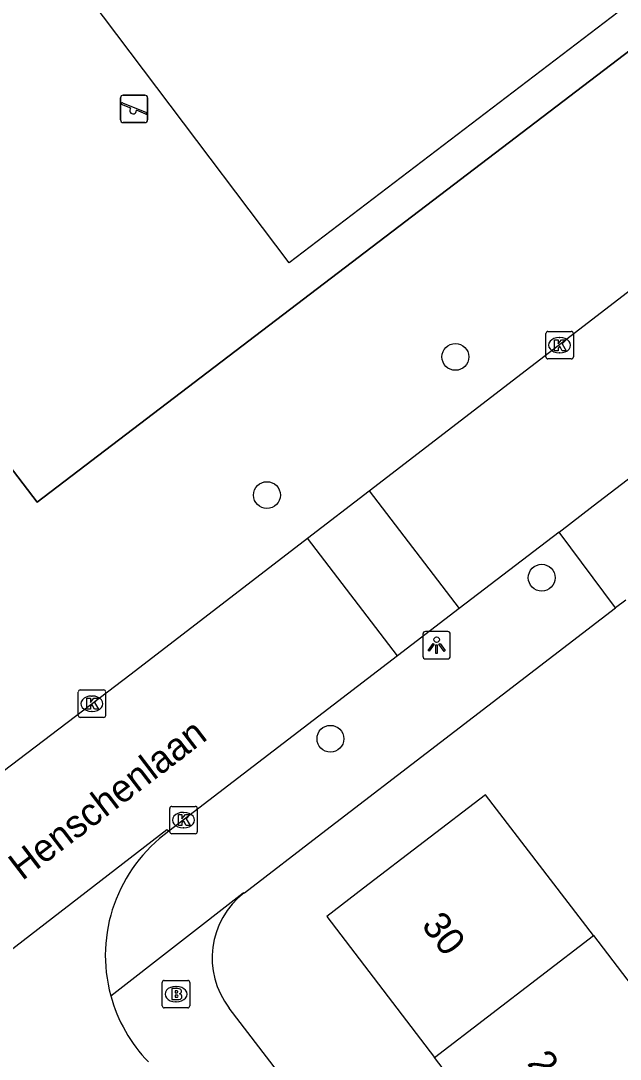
# Model space of a CAD drawing. Extents: x 159353 to 160616, y 385893 to 387321.
# Drawn here: x 159949.98 to 159971.82, y 386796.34 to 386834.15 of the extents above; entities that cross this region are included whole.
import ezdxf

# ---------------------------------------------------------------- set-up
doc = ezdxf.new("R2010")
doc.units = 0
for name, color, linetype in [('IMGEO_Boom', 7, 'Continuous'), ('IMGEO_Brandkraan', 7, 'Continuous'), ('IMGEO_Groenvoorziening', 7, 'Continuous'), ('IMGEO_Hek', 7, 'Continuous'), ('IMGEO_Kolk', 7, 'Continuous'), ('IMGEO_Lichtpunt', 7, 'Continuous'), ('IMGEO_Openbare_ruimte_label', 7, 'Continuous'), ('IMGEO_Pand', 7, 'Continuous'), ('IMGEO_Pand_nummerreeks', 7, 'Continuous'), ('IMGEO_Rijbaan_lokaal_open', 7, 'Continuous'), ('IMGEO_Speelvoorziening', 7, 'Continuous'), ('IMGEO_Voetpad_open', 7, 'Continuous')]:
    doc.layers.add(name, color=color, linetype=linetype)

msp = doc.modelspace()

# ---------------------------------------------------------------- linework, layer by layer
at = {"layer": 'IMGEO_Boom'}
for centre in [(159965.814, 386821.912), (159958.951, 386816.88), (159968.959, 386813.871), (159961.263, 386808.009)]:
    msp.add_circle(centre, 0.489, dxfattribs=at)
at = {"layer": 'IMGEO_Brandkraan'}
for p, q in [((159955.138, 386798.287), (159955.138, 386799.139)), ((159955.213, 386799.213), (159956.065, 386799.213)), ((159955.626, 386798.993), (159955.651, 386798.993)), ((159956.139, 386799.139), (159956.139, 386798.287)), ((159956.065, 386798.213), (159955.213, 386798.213)), ((159955.649, 386798.433), (159955.624, 386798.433))]:
    msp.add_line(p, q, dxfattribs=at)
for points in [[(159955.138, 386798.287), (159955.138, 386799.139)], [(159955.213, 386799.213), (159956.065, 386799.213)], [(159955.486, 386798.913), (159955.486, 386798.513), (159955.699, 386798.513)], [(159955.717, 386798.913), (159955.486, 386798.913)], [(159956.139, 386799.139), (159956.139, 386798.287)], [(159955.665, 386798.832), (159955.611, 386798.832), (159955.611, 386798.756)], [(159955.611, 386798.756), (159955.664, 386798.756)], [(159955.673, 386798.68), (159955.611, 386798.68), (159955.611, 386798.599)], [(159955.611, 386798.599), (159955.673, 386798.599)], [(159956.065, 386798.213), (159955.213, 386798.213)]]:
    msp.add_lwpolyline(points, dxfattribs=at)
for centre, radius, start, end in [((159955.215, 386799.137), 0.0765, 91.552, 178.448), ((159955.215, 386799.137), 0.0765, 91.552, 178.448), ((159955.721, 386798.768), 0.145, 59.4692, 91.5367), ((159956.063, 386799.137), 0.0765, 1.552, 88.448), ((159956.063, 386799.137), 0.0765, 1.552, 88.448), ((159955.666, 386798.794), 0.0379, 267.8285, 90.9355), ((159955.674, 386798.639), 0.0404, 269.8759, 90.5077), ((159955.705, 386798.764), 0.251, 268.6676, 293.5347), ((159955.746, 386798.815), 0.0922, 285.5137, 58.1501), ((159955.751, 386798.623), 0.105, 301.3115, 78.989), ((159955.215, 386798.289), 0.0765, 181.552, 268.448), ((159955.215, 386798.289), 0.0765, 181.552, 268.448), ((159956.063, 386798.289), 0.0765, 271.552, 358.448), ((159956.063, 386798.289), 0.0765, 271.552, 358.448)]:
    msp.add_arc(centre, radius, start, end, dxfattribs=at)
for centre, major_axis, ratio, start_param, end_param in [((159955.625, 386798.713), (-0.387, 0.002), 0.722429, 4.712389, 7.853982), ((159955.65, 386798.713), (-0.39, 0.002), 0.717154, 1.570796, 4.712389)]:
    msp.add_ellipse(centre, major_axis=major_axis, ratio=ratio, start_param=start_param, end_param=end_param, dxfattribs=at)
at = {"layer": 'IMGEO_Groenvoorziening'}
for points in [[(159950.126, 386838.11), (159970.495, 386853.633), (159980.153, 386840.877), (159959.763, 386825.337), (159950.126, 386838.11)], [(159984.366, 386842.372), (159983.414, 386841.646), (159950.578, 386816.621), (159940.432, 386829.902), (159939.41, 386831.24)]]:
    msp.add_lwpolyline(points, dxfattribs=at)
at = {"layer": 'IMGEO_Hek'}
msp.add_lwpolyline([(159939.41, 386831.24), (159940.432, 386829.902), (159950.578, 386816.621), (159983.414, 386841.646), (159984.607, 386842.555)], dxfattribs=at)
at = {"layer": 'IMGEO_Kolk'}
for p, q in [((159969.109, 386821.912), (159969.109, 386822.764)), ((159969.184, 386822.838), (159970.036, 386822.838)), ((159970.11, 386822.764), (159970.11, 386821.912)), ((159969.597, 386822.618), (159969.622, 386822.618)), ((159969.62, 386822.058), (159969.595, 386822.058)), ((159970.036, 386821.838), (159969.184, 386821.838)), ((159952.075, 386808.86), (159952.075, 386809.712)), ((159952.15, 386809.786), (159953.002, 386809.786)), ((159952.563, 386809.566), (159952.588, 386809.566)), ((159953.076, 386809.712), (159953.076, 386808.86)), ((159953.002, 386808.786), (159952.15, 386808.786)), ((159952.586, 386809.006), (159952.561, 386809.006)), ((159955.412, 386804.623), (159955.412, 386805.475)), ((159955.487, 386805.549), (159956.339, 386805.549)), ((159955.9, 386805.329), (159955.925, 386805.329)), ((159956.413, 386805.475), (159956.413, 386804.623)), ((159955.923, 386804.769), (159955.898, 386804.769)), ((159956.339, 386804.549), (159955.487, 386804.549))]:
    msp.add_line(p, q, dxfattribs=at)
for points in [[(159969.109, 386821.912), (159969.109, 386822.764)], [(159969.184, 386822.838), (159970.036, 386822.838)], [(159970.11, 386822.764), (159970.11, 386821.912)], [(159969.43, 386822.538), (159969.553, 386822.538), (159969.553, 386822.387), (159969.683, 386822.538), (159969.847, 386822.538), (159969.701, 386822.387), (159969.854, 386822.138), (159969.702, 386822.138), (159969.617, 386822.302), (159969.553, 386822.235), (159969.553, 386822.138), (159969.43, 386822.138), (159969.43, 386822.538)], [(159970.036, 386821.838), (159969.184, 386821.838)], [(159952.075, 386808.86), (159952.075, 386809.712)], [(159952.15, 386809.786), (159953.002, 386809.786)], [(159953.076, 386809.712), (159953.076, 386808.86)], [(159952.396, 386809.486), (159952.519, 386809.486), (159952.519, 386809.335), (159952.649, 386809.486), (159952.813, 386809.486), (159952.667, 386809.335), (159952.82, 386809.086), (159952.668, 386809.086), (159952.583, 386809.25), (159952.519, 386809.183), (159952.519, 386809.086), (159952.396, 386809.086), (159952.396, 386809.486)], [(159953.002, 386808.786), (159952.15, 386808.786)], [(159955.412, 386804.623), (159955.412, 386805.475)], [(159955.487, 386805.549), (159956.339, 386805.549)], [(159956.413, 386805.475), (159956.413, 386804.623)], [(159955.733, 386805.249), (159955.856, 386805.249), (159955.856, 386805.098), (159955.986, 386805.249), (159956.15, 386805.249), (159956.004, 386805.098), (159956.157, 386804.849), (159956.005, 386804.849), (159955.92, 386805.013), (159955.856, 386804.946), (159955.856, 386804.849), (159955.733, 386804.849), (159955.733, 386805.249)], [(159956.339, 386804.549), (159955.487, 386804.549)]]:
    msp.add_lwpolyline(points, dxfattribs=at)
for centre, start, end in [((159969.186, 386822.762), 91.552, 178.448), ((159969.186, 386822.762), 91.552, 178.448), ((159970.034, 386822.762), 1.552, 88.448), ((159970.034, 386822.762), 1.552, 88.448), ((159969.186, 386821.914), 181.552, 268.448), ((159969.186, 386821.914), 181.552, 268.448), ((159970.034, 386821.914), 271.552, 358.448), ((159970.034, 386821.914), 271.552, 358.448), ((159952.152, 386809.71), 91.552, 178.448), ((159952.152, 386809.71), 91.552, 178.448), ((159953, 386809.71), 1.552, 88.448), ((159953, 386809.71), 1.552, 88.448), ((159952.152, 386808.862), 181.552, 268.448), ((159952.152, 386808.862), 181.552, 268.448), ((159953, 386808.862), 271.552, 358.448), ((159953, 386808.862), 271.552, 358.448), ((159955.489, 386805.473), 91.552, 178.448), ((159955.489, 386805.473), 91.552, 178.448), ((159956.337, 386805.473), 1.552, 88.448), ((159956.337, 386805.473), 1.552, 88.448), ((159955.489, 386804.625), 181.552, 268.448), ((159955.489, 386804.625), 181.552, 268.448), ((159956.337, 386804.625), 271.552, 358.448), ((159956.337, 386804.625), 271.552, 358.448)]:
    msp.add_arc(centre, 0.0765, start, end, dxfattribs=at)
for centre, major_axis, ratio, start_param, end_param in [((159969.596, 386822.338), (-0.387, 0.002), 0.722429, 4.712389, 7.853982), ((159969.621, 386822.338), (-0.39, 0.002), 0.717154, 1.570796, 4.712389), ((159952.562, 386809.286), (-0.387, 0.002), 0.722429, 4.712389, 7.853982), ((159952.587, 386809.286), (-0.39, 0.002), 0.717154, 1.570796, 4.712389), ((159955.899, 386805.049), (-0.387, 0.002), 0.722429, 4.712389, 7.853982), ((159955.924, 386805.049), (-0.39, 0.002), 0.717154, 1.570796, 4.712389)]:
    msp.add_ellipse(centre, major_axis=major_axis, ratio=ratio, start_param=start_param, end_param=end_param, dxfattribs=at)
at = {"layer": 'IMGEO_Lichtpunt'}
for p, q in [((159964.631, 386811.819), (159964.631, 386811.012)), ((159964.631, 386811.819), (159964.631, 386811.012)), ((159965.533, 386811.914), (159964.725, 386811.914)), ((159965.533, 386811.914), (159964.725, 386811.914)), ((159965.627, 386811.012), (159965.627, 386811.819)), ((159965.627, 386811.012), (159965.627, 386811.819)), ((159964.725, 386810.918), (159965.533, 386810.918)), ((159964.725, 386810.918), (159965.533, 386810.918))]:
    msp.add_line(p, q, dxfattribs=at)
for points in [[(159965.005, 386811.483), (159965.044, 386811.455), (159964.856, 386811.193), (159964.818, 386811.22), (159965.005, 386811.483)], [(159965.107, 386811.435), (159965.154, 386811.435), (159965.154, 386811.113), (159965.107, 386811.113), (159965.107, 386811.435)], [(159965.217, 386811.455), (159965.255, 386811.482), (159965.442, 386811.22), (159965.403, 386811.192), (159965.217, 386811.455)]]:
    msp.add_lwpolyline(points, dxfattribs=at)
msp.add_circle((159965.13, 386811.617), 0.0994, dxfattribs=at)
for centre, start, end in [((159964.725, 386811.819), 90, 180), ((159964.725, 386811.819), 90, 180), ((159965.533, 386811.819), 0, 90), ((159965.533, 386811.819), 0, 90), ((159964.725, 386811.012), 180, 270), ((159964.725, 386811.012), 180, 270), ((159965.533, 386811.012), 270, 0), ((159965.533, 386811.012), 270, 360)]:
    msp.add_arc(centre, 0.0946, start, end, dxfattribs=at)
at = {"layer": 'IMGEO_Pand'}
for points in [[(159970.842, 386800.842), (159966.914, 386805.971), (159962.472, 386802.569), (159961.126, 386801.538), (159965.054, 386796.41)], [(159965.054, 386796.41), (159970.842, 386800.842)], [(159970.842, 386800.842), (159974.681, 386795.829)], [(159968.894, 386791.396), (159965.054, 386796.41)]]:
    msp.add_lwpolyline(points, dxfattribs=at)
at = {"layer": 'IMGEO_Rijbaan_lokaal_open'}
for points in [[(159962.669, 386817.035), (159986.074, 386835.033)], [(159969.588, 386815.534), (159970.836, 386816.491), (159972.283, 386817.595)], [(159960.425, 386815.31), (159962.669, 386817.035)], [(159962.669, 386817.035), (159965.955, 386812.749)], [(159949.348, 386806.828), (159954.009, 386810.376), (159960.425, 386815.31)], [(159963.709, 386811.027), (159960.425, 386815.31)], [(159969.588, 386815.534), (159965.955, 386812.749)], [(159965.955, 386812.749), (159963.709, 386811.027)], [(159963.709, 386811.027), (159955.382, 386804.642)], [(159955.382, 386804.642), (159955.305, 386804.694), (159940.555, 386793.31), (159940.557, 386793.263)]]:
    msp.add_lwpolyline(points, dxfattribs=at)
for centre, radius, start, end in [((159958.634, 386800.119), 5.57, 125.7142, 195.2306), ((159958.648, 386800.129), 5.587, 195.284, 224.0676)]:
    msp.add_arc(centre, radius, start, end, dxfattribs=at)
at = {"layer": 'IMGEO_Speelvoorziening'}
for p, q in [((159953.715, 386831.44), (159954.505, 386831.44)), ((159954.505, 386831.44), (159953.715, 386831.44)), ((159953.615, 386830.54), (159953.615, 386831.34)), ((159953.615, 386831.34), (159953.615, 386830.54)), ((159953.998, 386830.968), (159953.659, 386831.105)), ((159953.684, 386831.165), (159954.56, 386830.812)), ((159954.605, 386831.34), (159954.605, 386830.54)), ((159954.605, 386830.54), (159954.605, 386831.34)), ((159954.536, 386830.752), (159954.196, 386830.889)), ((159954.505, 386830.44), (159953.715, 386830.44)), ((159953.715, 386830.44), (159954.505, 386830.44))]:
    msp.add_line(p, q, dxfattribs=at)
for centre, radius, start, end in [((159953.715, 386831.34), 0.1, 90, 180), ((159953.715, 386831.34), 0.1, 90, 180), ((159954.505, 386831.34), 0.1, 0, 90), ((159954.505, 386831.34), 0.1, 360, 90), ((159953.672, 386831.135), 0.0327, 68.078, 248.078), ((159954.077, 386830.878), 0.12, 130.9928, 5.1632), ((159954.548, 386830.782), 0.0327, 248.078, 68.078), ((159953.715, 386830.54), 0.1, 180, 270), ((159953.715, 386830.54), 0.1, 180, 270), ((159954.505, 386830.54), 0.1, 270, 0), ((159954.505, 386830.54), 0.1, 270, 0)]:
    msp.add_arc(centre, radius, start, end, dxfattribs=at)
at = {"layer": 'IMGEO_Voetpad_open'}
for points in [[(159971.65, 386812.774), (159969.588, 386815.534)], [(159972.019, 386813.057), (159971.65, 386812.774)], [(159958.127, 386802.406), (159960.943, 386804.565), (159965.274, 386807.885), (159971.65, 386812.774)], [(159953.259, 386798.656), (159958.084, 386802.404), (159958.127, 386802.406)], [(160015.138, 386723.204), (160000, 386742.927), (159994.571, 386750), (159957.575, 386798.202)]]:
    msp.add_lwpolyline(points, dxfattribs=at)
msp.add_arc((159959.955, 386800.028), 3, 127.5526, 217.4867, dxfattribs=at)

# ---------------------------------------------------------------- texts
at = {"layer": 'IMGEO_Openbare_ruimte_label'}
msp.add_text('Henschenlaan', height=1, rotation=37.3625, dxfattribs=at).set_placement((159950.037, 386802.823))
at = {"layer": 'IMGEO_Pand_nummerreeks'}
for s, rotation, p in [('30', 307.4483, (159964.55, 386801.211)), ('28', 307.4479, (159968.399, 386796.186))]:
    msp.add_text(s, height=1, rotation=rotation, dxfattribs=at).set_placement(p)

doc.saveas('drawing.dxf')
